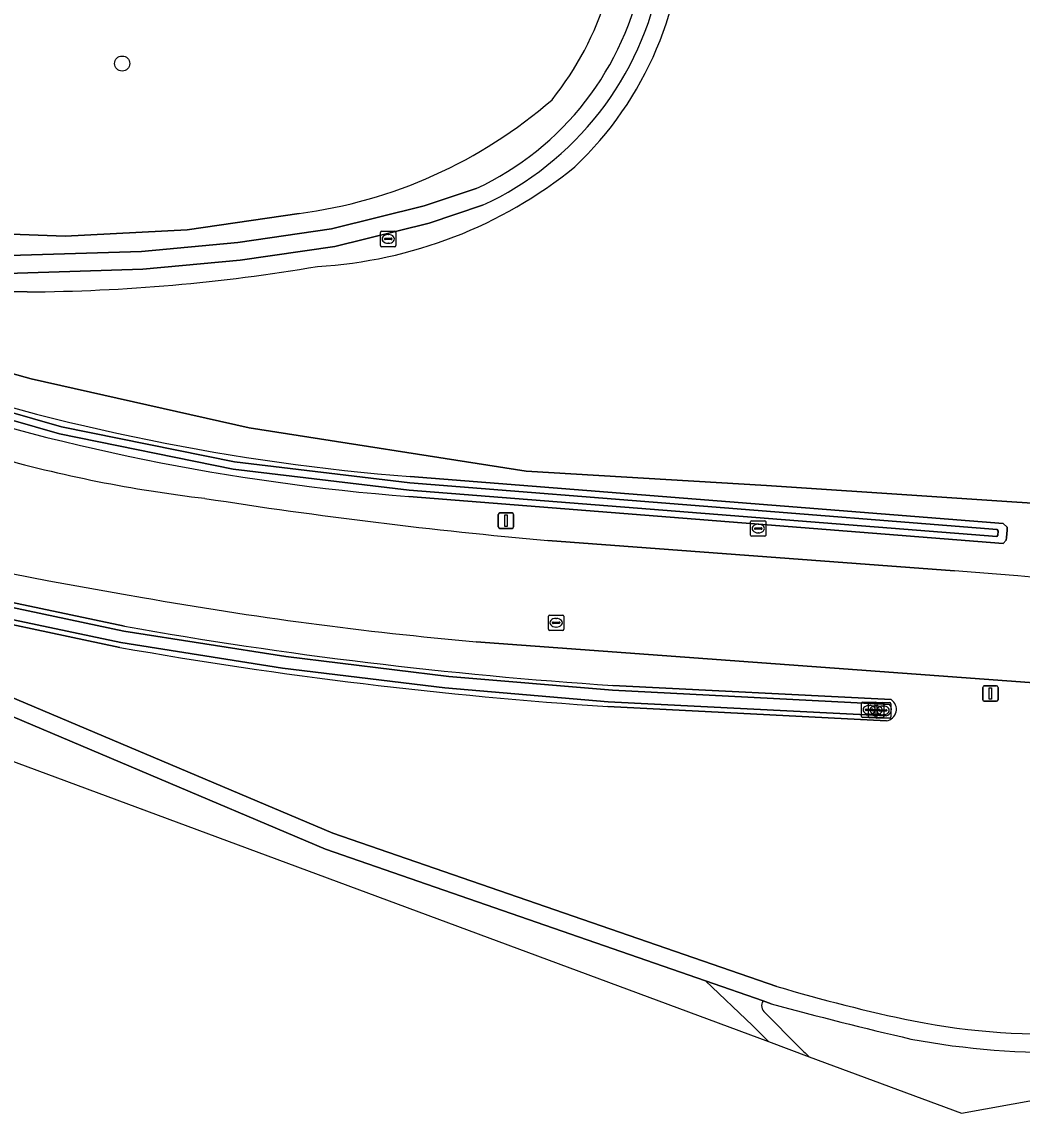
# Model space of a CAD drawing. Extents: x 155018 to 156648, y 383979 to 385733.
# Drawn here: x 155683.5 to 155748.2, y 383978.7 to 384049.4 of the extents above; entities that cross this region are included whole.
import ezdxf

# ---------------------------------------------------------------- set-up
doc = ezdxf.new("R2010")
doc.units = 0
for name, color, linetype in [('IMGEO_Berm_groen', 7, 'Continuous'), ('IMGEO_Boom', 7, 'Continuous'), ('IMGEO_Groenvoorziening', 7, 'Continuous'), ('IMGEO_Kolk', 7, 'Continuous'), ('IMGEO_Lichtmast', 7, 'Continuous'), ('IMGEO_Oever', 7, 'Continuous'), ('IMGEO_Rijbaan_lokaal_gesloten', 7, 'Continuous'), ('IMGEO_Rioolput', 7, 'Continuous'), ('IMGEO_Verkeersbordpaal', 7, 'Continuous'), ('IMGEO_Voetpad_halfverhard', 7, 'Continuous'), ('IMGEO_Waterloop', 7, 'Continuous')]:
    doc.layers.add(name, color=color, linetype=linetype)

msp = doc.modelspace()

# ---------------------------------------------------------------- linework, layer by layer
at = {"layer": 'IMGEO_Berm_groen'}
for points in [[(155713.323, 384037.496), (155709.867, 384036.344), (155703.757, 384034.829), (155697.625, 384033.944), (155691.331, 384033.352), (155679.823, 384032.991), (155666.332, 384033.608), (155656.283, 384034.63), (155657.569, 384033.767), (155659.81, 384031.959), (155662.839, 384030.255), (155665.368, 384028.807), (155668.604, 384027.187), (155673.935, 384024.898), (155673.566, 384023.982)], [(155731.682, 384019.365), (155716.137, 384020.283), (155698.215, 384023.1), (155684.119, 384026.253), (155676.203, 384028.465), (155669.334, 384030.941), (155676.02, 384031.932), (155683.844, 384031.892)], [(155708.642, 384019.938), (155747.001, 384016.903), (155747.267, 384016.662), (155747.252, 384016.464), (155747.215, 384016), (155747.201, 384015.828), (155747.004, 384015.598), (155708.539, 384018.642)], [(155753.408, 384017.919), (155731.682, 384019.365)], [(155717.535, 384015.807), (155743.845, 384013.828)]]:
    msp.add_lwpolyline(points, dxfattribs=at)
for centre, radius, start, end in [((155703.613, 384056.501), 22.769, 313.49134, 0.61079), ((155704.747, 384056.039), 20.43, 294.82104, 349.47186), ((155701.016, 384062.479), 28.979, 273.1988, 309.07853), ((155683.184, 384147.007), 115.117, 270.32862, 279.72691), ((155719.78, 384160.802), 141.304, 251.63132, 265.47902), ((155719.784, 384160.826), 142.628, 251.592, 265.47791), ((155705.46, 384105.131), 87.191, 254.09332, 263.34434), ((155745.915, 384339.043), 324.48, 261.03547, 264.98226), ((155689.731, 383305.919), 709.974, 82.087532, 85.628685)]:
    msp.add_arc(centre, radius, start, end, dxfattribs=at)
at = {"layer": 'IMGEO_Boom'}
msp.add_circle((155690, 384046.674), 0.489, dxfattribs=at)
at = {"layer": 'IMGEO_Groenvoorziening'}
for points in [[(155683.844, 384031.892), (155676.02, 384031.932), (155669.334, 384030.941), (155676.203, 384028.465), (155684.119, 384026.253), (155698.215, 384023.1), (155716.137, 384020.283), (155731.682, 384019.365), (155753.408, 384017.919), (155762.225, 384035.043), (155742.117, 384082.439), (155735.976, 384112.625), (155728.876, 384102.843), (155726.613, 384098.573), (155725.678, 384095.915), (155724.818, 384089.971), (155724.391, 384082.583), (155724.805, 384073.381), (155725.876, 384063.479), (155726.381, 384056.744)], [(155686.846, 384054.862), (155679.529, 384058.512), (155675.153, 384047.976), (155670.869, 384049.672), (155665.851, 384036.247), (155686.301, 384035.502), (155694.212, 384035.912), (155701.444, 384036.971)], [(155701.444, 384036.971), (155694.212, 384035.912), (155686.301, 384035.502), (155665.851, 384036.247), (155665.24, 384034.852), (155666.447, 384034.763), (155679.834, 384034.151), (155691.256, 384034.509), (155697.488, 384035.095), (155703.534, 384035.968), (155709.544, 384037.458), (155712.894, 384038.575)], [(155652.339, 384019.548), (155677.778, 384012.87), (155690.158, 384010.243)], [(155689.845, 384008.877), (155677.465, 384011.504), (155653.74, 384017.506), (155651.935, 384018.098)], [(155653.121, 384016.677), (155679.382, 384007.099), (155703.629, 383996.848), (155732.363, 383986.927)], [(155731.821, 383983.352), (155730.777, 383984.403), (155727.741, 383987.286), (155703.162, 383995.805), (155679.103, 384005.99), (155652.601, 384015.59)], [(155650.731, 384013.434), (155731.821, 383983.352)], [(155822.853, 384001.146), (155821.579, 384001.296), (155813.43, 384002.049), (155806.055, 384002.476), (155804.699, 384002.678), (155752.531, 384006.331), (155712.91, 384009.241)], [(155721.739, 384006.414), (155739.761, 384005.493)], [(155739.448, 384004.127), (155721.426, 384005.048)], [(155732, 383985.81), (155731.466, 383985.995)], [(155731.597, 383985.217), (155733.766, 383983.033)], [(155734.455, 383982.374), (155744.301, 383978.722), (155749.197, 383979.614)]]:
    msp.add_lwpolyline(points, dxfattribs=at)
for centre, radius, start, end in [((155701.734, 384057.141), 20.56, 321.45517, 3.93728), ((155701.734, 384057.141), 20.56, 321.45517, 3.93728), ((155703.613, 384056.501), 22.769, 313.49134, 0.61079), ((155704.749, 384056.038), 19.269, 295.00553, 349.44747), ((155697.418, 384067.814), 31.105, 277.43736, 310.97447), ((155697.418, 384067.814), 31.105, 277.43736, 310.97447), ((155701.016, 384062.479), 28.979, 273.1988, 309.07853), ((155683.184, 384147.007), 115.117, 270.32862, 279.72691), ((155739.064, 384297.525), 289.379, 252.71816, 260.50076), ((155735.043, 384258.339), 250.079, 259.92755, 264.92242), ((155741.111, 384298.347), 292.575, 259.97051, 266.20346), ((155740.798, 384296.981), 292.575, 259.97051, 266.20346), ((155739.342, 384004.87), 0.751, 278.09868, 56.08983), ((155763.299, 384090.683), 108.27, 253.39774, 258.22174), ((155731.951, 383985.677), 0.58, 146.73093, 232.38474), ((155787.588, 384186.362), 208.113, 254.5081, 257.07339), ((155749.949, 384029.132), 45.292, 258.86, 287.52999), ((155750.136, 384031.419), 48.753, 259.23737, 271.99685), ((155757.132, 384006.802), 33.331, 225.49005, 227.12887)]:
    msp.add_arc(centre, radius, start, end, dxfattribs=at)
at = {"layer": 'IMGEO_Kolk'}
for p, q in [((155706.714, 384034.893), (155706.714, 384035.745)), ((155706.789, 384035.819), (155707.641, 384035.819)), ((155707.715, 384035.745), (155707.715, 384034.893)), ((155706.973, 384035.313), (155706.973, 384035.325)), ((155707.411, 384035.276), (155707.013, 384035.276)), ((155707.016, 384035.362), (155707.414, 384035.362)), ((155707.225, 384035.039), (155707.2, 384035.039)), ((155707.202, 384035.599), (155707.227, 384035.599)), ((155707.457, 384035.325), (155707.457, 384035.313)), ((155707.641, 384034.819), (155706.789, 384034.819)), ((155730.656, 384016.146), (155730.656, 384016.998)), ((155730.731, 384017.072), (155731.583, 384017.072)), ((155730.958, 384016.615), (155731.356, 384016.615)), ((155731.144, 384016.852), (155731.169, 384016.852)), ((155731.657, 384016.998), (155731.657, 384016.146)), ((155731.583, 384016.072), (155730.731, 384016.072)), ((155730.915, 384016.566), (155730.915, 384016.578)), ((155731.353, 384016.529), (155730.955, 384016.529)), ((155731.167, 384016.292), (155731.142, 384016.292)), ((155731.399, 384016.578), (155731.399, 384016.566)), ((155737.91, 384005.339), (155738.762, 384005.339)), ((155738.362, 384005.318), (155739.214, 384005.318)), ((155737.835, 384004.413), (155737.835, 384005.265)), ((155738.094, 384004.833), (155738.094, 384004.845)), ((155738.532, 384004.796), (155738.134, 384004.796)), ((155738.137, 384004.882), (155738.535, 384004.882)), ((155738.287, 384004.392), (155738.287, 384005.244)), ((155738.323, 384005.119), (155738.348, 384005.119)), ((155738.546, 384004.812), (155738.546, 384004.824)), ((155738.578, 384004.845), (155738.578, 384004.833)), ((155738.984, 384004.775), (155738.586, 384004.775)), ((155738.589, 384004.861), (155738.987, 384004.861)), ((155738.731, 384004.374), (155738.731, 384005.226)), ((155738.775, 384005.098), (155738.8, 384005.098)), ((155738.806, 384005.3), (155739.658, 384005.3)), ((155738.836, 384005.265), (155738.836, 384004.413)), ((155738.99, 384004.794), (155738.99, 384004.806)), ((155739.03, 384004.824), (155739.03, 384004.812)), ((155739.428, 384004.757), (155739.03, 384004.757)), ((155739.033, 384004.843), (155739.431, 384004.843)), ((155739.219, 384005.08), (155739.244, 384005.08)), ((155739.288, 384005.244), (155739.288, 384004.392)), ((155739.474, 384004.806), (155739.474, 384004.794)), ((155739.732, 384005.226), (155739.732, 384004.374)), ((155738.762, 384004.339), (155737.91, 384004.339)), ((155738.346, 384004.559), (155738.321, 384004.559)), ((155739.214, 384004.318), (155738.362, 384004.318)), ((155738.798, 384004.538), (155738.773, 384004.538)), ((155739.658, 384004.3), (155738.806, 384004.3)), ((155739.242, 384004.52), (155739.217, 384004.52))]:
    msp.add_line(p, q, dxfattribs=at)
for points in [[(155706.714, 384034.893), (155706.714, 384035.745)], [(155706.789, 384035.819), (155707.641, 384035.819)], [(155707.715, 384035.745), (155707.715, 384034.893)], [(155707.641, 384034.819), (155706.789, 384034.819)], [(155730.656, 384016.146), (155730.656, 384016.998)], [(155730.731, 384017.072), (155731.583, 384017.072)], [(155731.657, 384016.998), (155731.657, 384016.146)], [(155731.583, 384016.072), (155730.731, 384016.072)], [(155737.91, 384005.339), (155738.762, 384005.339)], [(155738.362, 384005.318), (155739.214, 384005.318)], [(155737.835, 384004.413), (155737.835, 384005.265)], [(155738.287, 384004.392), (155738.287, 384005.244)], [(155738.731, 384004.374), (155738.731, 384005.226)], [(155738.806, 384005.3), (155739.658, 384005.3)], [(155738.836, 384005.265), (155738.836, 384004.413)], [(155739.288, 384005.244), (155739.288, 384004.392)], [(155739.732, 384005.226), (155739.732, 384004.374)], [(155738.762, 384004.339), (155737.91, 384004.339)], [(155739.214, 384004.318), (155738.362, 384004.318)], [(155739.658, 384004.3), (155738.806, 384004.3)]]:
    msp.add_lwpolyline(points, dxfattribs=at)
for centre, radius, start, end in [((155706.791, 384035.743), 0.0765, 91.55205, 178.44795), ((155706.791, 384035.743), 0.0765, 91.55205, 178.44795), ((155707.639, 384035.743), 0.0765, 1.55205, 88.44795), ((155707.639, 384035.743), 0.0765, 1.55205, 88.44795), ((155707.013, 384035.322), 0.0403, 85.87752, 175.75265), ((155707.01, 384035.312), 0.0366, 178.93798, 274.71019), ((155707.414, 384035.319), 0.043, 264.86636, 352.45326), ((155707.418, 384035.324), 0.0386, 1.73085, 96.63898), ((155706.791, 384034.895), 0.0765, 181.55205, 268.44795), ((155706.791, 384034.895), 0.0765, 181.55205, 268.44795), ((155707.639, 384034.895), 0.0765, 271.55205, 358.44795), ((155707.639, 384034.895), 0.0765, 271.55205, 358.44795), ((155730.733, 384016.996), 0.0765, 91.55205, 178.44795), ((155730.733, 384016.996), 0.0765, 91.55205, 178.44795), ((155730.955, 384016.575), 0.0403, 85.87752, 175.75265), ((155731.36, 384016.577), 0.0386, 1.73085, 96.63898), ((155731.581, 384016.996), 0.0765, 1.55205, 88.44795), ((155731.581, 384016.996), 0.0765, 1.55205, 88.44795), ((155730.733, 384016.148), 0.0765, 181.55205, 268.44795), ((155730.733, 384016.148), 0.0765, 181.55205, 268.44795), ((155730.952, 384016.565), 0.0366, 178.93798, 274.71019), ((155731.356, 384016.572), 0.043, 264.86636, 352.45326), ((155731.581, 384016.148), 0.0765, 271.55205, 358.44795), ((155731.581, 384016.148), 0.0765, 271.55205, 358.44795), ((155737.912, 384005.263), 0.0765, 91.55205, 178.44795), ((155737.912, 384005.263), 0.0765, 91.55205, 178.44795), ((155738.364, 384005.242), 0.0765, 91.55205, 178.44795), ((155738.364, 384005.242), 0.0765, 91.55205, 178.44795), ((155738.76, 384005.263), 0.0765, 1.55205, 88.44795), ((155738.76, 384005.263), 0.0765, 1.55205, 88.44795), ((155739.212, 384005.242), 0.0765, 1.55205, 88.44795), ((155739.212, 384005.242), 0.0765, 1.55205, 88.44795), ((155738.134, 384004.842), 0.0403, 85.87752, 175.75265), ((155738.131, 384004.832), 0.0366, 178.93798, 274.71019), ((155738.535, 384004.839), 0.043, 264.86636, 352.45326), ((155738.539, 384004.844), 0.0386, 1.73085, 96.63898), ((155738.586, 384004.821), 0.0403, 85.87752, 175.75265), ((155738.583, 384004.811), 0.0366, 178.93798, 274.71019), ((155738.808, 384005.224), 0.0765, 91.55205, 178.44795), ((155738.808, 384005.224), 0.0765, 91.55205, 178.44795), ((155738.987, 384004.818), 0.043, 264.86636, 352.45326), ((155738.991, 384004.823), 0.0386, 1.73085, 96.63898), ((155739.03, 384004.803), 0.0403, 85.87752, 175.75265), ((155739.027, 384004.793), 0.0366, 178.93798, 274.71019), ((155739.431, 384004.8), 0.043, 264.86636, 352.45326), ((155739.435, 384004.805), 0.0386, 1.73085, 96.63898), ((155739.656, 384005.224), 0.0765, 1.55205, 88.44795), ((155739.656, 384005.224), 0.0765, 1.55205, 88.44795), ((155737.912, 384004.415), 0.0765, 181.55205, 268.44795), ((155737.912, 384004.415), 0.0765, 181.55205, 268.44795), ((155738.364, 384004.394), 0.0765, 181.55205, 268.44795), ((155738.364, 384004.394), 0.0765, 181.55205, 268.44795), ((155738.808, 384004.376), 0.0765, 181.55205, 268.44795), ((155738.808, 384004.376), 0.0765, 181.55205, 268.44795), ((155738.76, 384004.415), 0.0765, 271.55205, 358.44795), ((155738.76, 384004.415), 0.0765, 271.55205, 358.44795), ((155739.212, 384004.394), 0.0765, 271.55205, 358.44795), ((155739.212, 384004.394), 0.0765, 271.55205, 358.44795), ((155739.656, 384004.376), 0.0765, 271.55205, 358.44795), ((155739.656, 384004.376), 0.0765, 271.55205, 358.44795)]:
    msp.add_arc(centre, radius, start, end, dxfattribs=at)
for centre, major_axis, ratio, start_param, end_param in [((155707.201, 384035.319), (-0.387, 0.002), 0.722429, 4.712389, 7.853982), ((155707.226, 384035.319), (-0.39, 0.002), 0.717154, 1.570796, 4.712389), ((155731.143, 384016.572), (-0.387, 0.002), 0.722429, 4.712389, 7.853982), ((155731.168, 384016.572), (-0.39, 0.002), 0.717154, 1.570796, 4.712389), ((155738.322, 384004.839), (-0.387, 0.002), 0.722429, 4.712389, 7.853982), ((155738.347, 384004.839), (-0.39, 0.002), 0.717154, 1.570796, 4.712389), ((155738.774, 384004.818), (-0.387, 0.002), 0.722429, 4.712389, 7.853982), ((155738.799, 384004.818), (-0.39, 0.002), 0.717154, 1.570796, 4.712389), ((155739.218, 384004.8), (-0.387, 0.002), 0.722429, 4.712389, 7.853982), ((155739.243, 384004.8), (-0.39, 0.002), 0.717154, 1.570796, 4.712389)]:
    msp.add_ellipse(centre, major_axis=major_axis, ratio=ratio, start_param=start_param, end_param=end_param, dxfattribs=at)
at = {"layer": 'IMGEO_Lichtmast'}
for p, q in [((155745.683, 384005.489), (155745.683, 384006.289)), ((155745.683, 384006.289), (155745.683, 384005.489)), ((155745.783, 384006.389), (155746.573, 384006.389)), ((155746.573, 384006.389), (155745.783, 384006.389)), ((155746.673, 384006.289), (155746.673, 384005.489)), ((155746.673, 384005.489), (155746.673, 384006.289)), ((155746.573, 384005.389), (155745.783, 384005.389)), ((155745.783, 384005.389), (155746.573, 384005.389))]:
    msp.add_line(p, q, dxfattribs=at)
msp.add_lwpolyline([(155746.103, 384006.264), (155746.253, 384006.264), (155746.253, 384005.514), (155746.103, 384005.514), (155746.103, 384006.264)], dxfattribs=at)
for centre, start, end in [((155745.783, 384006.289), 90, 180), ((155745.783, 384006.289), 90, 180), ((155746.573, 384006.289), 0, 90), ((155746.573, 384006.289), 360, 90), ((155745.783, 384005.489), 180, 270), ((155745.783, 384005.489), 180, 270), ((155746.573, 384005.489), 270, 0), ((155746.573, 384005.489), 270, 0)]:
    msp.add_arc(centre, 0.1, start, end, dxfattribs=at)
at = {"layer": 'IMGEO_Oever'}
for points in [[(155662.057, 384032.91), (155664.15, 384031.951), (155675.089, 384026.312), (155686.067, 384023.149), (155697.265, 384020.881), (155708.609, 384019.522), (155746.616, 384016.514)], [(155746.616, 384016.514), (155746.69, 384016.402), (155746.665, 384016.143), (155746.594, 384016.049), (155708.572, 384019.058), (155697.179, 384020.423), (155685.933, 384022.703), (155674.907, 384025.882), (155661.945, 384032.525)], [(155690.158, 384010.243), (155677.778, 384012.87), (155652.339, 384019.548)], [(155708.539, 384018.642), (155747.004, 384015.598), (155747.201, 384015.828), (155747.215, 384016), (155747.252, 384016.464), (155747.267, 384016.662), (155747.001, 384016.903), (155708.642, 384019.938)], [(155652.267, 384019.244), (155677.706, 384012.566), (155690.098, 384009.937), (155700.591, 384008.277), (155711.136, 384006.998), (155721.721, 384006.103), (155739.646, 384005.187)], [(155651.935, 384018.098), (155653.74, 384017.506), (155677.465, 384011.504), (155689.845, 384008.877)], [(155739.43, 384004.44), (155721.444, 384005.359), (155710.887, 384006.253), (155700.369, 384007.528), (155689.905, 384009.183), (155677.536, 384011.808), (155653.827, 384017.806), (155652.034, 384018.394)], [(155739.761, 384005.493), (155721.739, 384006.414)], [(155721.426, 384005.048), (155739.448, 384004.127)]]:
    msp.add_lwpolyline(points, dxfattribs=at)
for centre, radius, start, end in [((155719.78, 384160.802), 141.304, 251.63132, 265.47902), ((155719.784, 384160.826), 142.628, 251.592, 265.47791), ((155741.111, 384298.347), 292.575, 259.97051, 266.20346), ((155740.798, 384296.981), 292.575, 259.97051, 266.20346), ((155739.342, 384004.87), 0.751, 278.09868, 56.08983), ((155739.329, 384004.874), 0.445, 283.05299, 44.69186)]:
    msp.add_arc(centre, radius, start, end, dxfattribs=at)
at = {"layer": 'IMGEO_Rijbaan_lokaal_gesloten'}
for points in [[(155743.845, 384013.828), (155717.535, 384015.807)], [(155712.91, 384009.241), (155752.531, 384006.331), (155804.699, 384002.678), (155806.055, 384002.476), (155813.43, 384002.049), (155821.579, 384001.296), (155822.853, 384001.146), (155824.563, 384005.154), (155787.466, 384009.134)]]:
    msp.add_lwpolyline(points, dxfattribs=at)
for centre, radius, start, end in [((155739.064, 384297.525), 289.379, 252.71816, 260.50076), ((155705.46, 384105.131), 87.191, 254.09332, 263.34434), ((155745.915, 384339.043), 324.48, 261.03547, 264.98226), ((155689.731, 383305.919), 709.974, 82.087532, 85.628685), ((155735.043, 384258.339), 250.079, 259.92755, 264.92242)]:
    msp.add_arc(centre, radius, start, end, dxfattribs=at)
at = {"layer": 'IMGEO_Rioolput'}
for p, q in [((155717.653, 384010.973), (155718.505, 384010.973)), ((155717.578, 384010.047), (155717.578, 384010.899)), ((155717.837, 384010.467), (155717.837, 384010.479)), ((155718.275, 384010.43), (155717.877, 384010.43)), ((155717.88, 384010.516), (155718.278, 384010.516)), ((155718.066, 384010.753), (155718.091, 384010.753)), ((155718.321, 384010.479), (155718.321, 384010.467)), ((155718.579, 384010.899), (155718.579, 384010.047)), ((155718.505, 384009.973), (155717.653, 384009.973)), ((155718.089, 384010.193), (155718.064, 384010.193))]:
    msp.add_line(p, q, dxfattribs=at)
for points in [[(155717.653, 384010.973), (155718.505, 384010.973)], [(155717.578, 384010.047), (155717.578, 384010.899)], [(155718.579, 384010.899), (155718.579, 384010.047)], [(155718.505, 384009.973), (155717.653, 384009.973)]]:
    msp.add_lwpolyline(points, dxfattribs=at)
for centre, radius, start, end in [((155717.655, 384010.897), 0.0765, 91.55205, 178.44795), ((155717.655, 384010.897), 0.0765, 91.55205, 178.44795), ((155718.503, 384010.897), 0.0765, 1.55205, 88.44795), ((155718.503, 384010.897), 0.0765, 1.55205, 88.44795), ((155717.877, 384010.476), 0.0403, 85.87752, 175.75265), ((155717.874, 384010.466), 0.0366, 178.93798, 274.71019), ((155718.278, 384010.473), 0.043, 264.86636, 352.45326), ((155718.282, 384010.478), 0.0386, 1.73085, 96.63898), ((155717.655, 384010.049), 0.0765, 181.55205, 268.44795), ((155717.655, 384010.049), 0.0765, 181.55205, 268.44795), ((155718.503, 384010.049), 0.0765, 271.55205, 358.44795), ((155718.503, 384010.049), 0.0765, 271.55205, 358.44795)]:
    msp.add_arc(centre, radius, start, end, dxfattribs=at)
for centre, major_axis, ratio, start_param, end_param in [((155718.065, 384010.473), (-0.387, 0.002), 0.722429, 4.712389, 7.853982), ((155718.09, 384010.473), (-0.39, 0.002), 0.717154, 1.570796, 4.712389)]:
    msp.add_ellipse(centre, major_axis=major_axis, ratio=ratio, start_param=start_param, end_param=end_param, dxfattribs=at)
at = {"layer": 'IMGEO_Verkeersbordpaal'}
for p, q in [((155714.336, 384016.681), (155714.336, 384017.481)), ((155714.336, 384017.481), (155714.336, 384016.681)), ((155714.436, 384017.581), (155715.226, 384017.581)), ((155715.226, 384017.581), (155714.436, 384017.581)), ((155715.326, 384017.481), (155715.326, 384016.681)), ((155715.326, 384016.681), (155715.326, 384017.481)), ((155715.226, 384016.581), (155714.436, 384016.581)), ((155714.436, 384016.581), (155715.226, 384016.581))]:
    msp.add_line(p, q, dxfattribs=at)
msp.add_lwpolyline([(155714.756, 384017.456), (155714.906, 384017.456), (155714.906, 384016.706), (155714.756, 384016.706), (155714.756, 384017.456)], dxfattribs=at)
for centre, start, end in [((155714.436, 384017.481), 90, 180), ((155714.436, 384017.481), 90, 180), ((155715.226, 384017.481), 0, 90), ((155715.226, 384017.481), 360, 90), ((155714.436, 384016.681), 180, 270), ((155714.436, 384016.681), 180, 270), ((155715.226, 384016.681), 270, 0), ((155715.226, 384016.681), 270, 0)]:
    msp.add_arc(centre, 0.1, start, end, dxfattribs=at)
at = {"layer": 'IMGEO_Voetpad_halfverhard'}
for points in [[(155712.894, 384038.575), (155709.544, 384037.458), (155703.534, 384035.968), (155697.488, 384035.095), (155691.256, 384034.509), (155679.834, 384034.151), (155666.447, 384034.763), (155665.24, 384034.852), (155664.043, 384035.007), (155654.125, 384036.117), (155654.575, 384035.777), (155656.283, 384034.63), (155666.332, 384033.608), (155679.823, 384032.991), (155691.331, 384033.352), (155697.625, 384033.944), (155703.757, 384034.829), (155709.867, 384036.344), (155713.323, 384037.496)], [(155732.363, 383986.927), (155703.629, 383996.848), (155679.382, 384007.099), (155653.121, 384016.677)], [(155652.601, 384015.59), (155679.103, 384005.99), (155703.162, 383995.805), (155727.741, 383987.286), (155731.466, 383985.995), (155732, 383985.81)], [(155731.466, 383985.995), (155727.741, 383987.286), (155730.777, 383984.403), (155731.821, 383983.352)], [(155733.766, 383983.033), (155731.597, 383985.217)], [(155731.821, 383983.352), (155734.455, 383982.374)]]:
    msp.add_lwpolyline(points, dxfattribs=at)
for centre, radius, start, end in [((155704.749, 384056.038), 19.269, 295.00553, 349.44747), ((155704.747, 384056.039), 20.43, 294.82104, 349.47186), ((155763.299, 384090.683), 108.27, 253.39774, 258.22174), ((155731.951, 383985.677), 0.58, 146.73093, 232.38474), ((155787.588, 384186.362), 208.113, 254.5081, 257.07339), ((155749.949, 384029.132), 45.292, 258.86, 287.52999), ((155750.136, 384031.419), 48.753, 259.23737, 271.99685), ((155757.132, 384006.802), 33.331, 225.49005, 227.12887)]:
    msp.add_arc(centre, radius, start, end, dxfattribs=at)
at = {"layer": 'IMGEO_Waterloop'}
for points in [[(155746.616, 384016.514), (155708.609, 384019.522), (155697.265, 384020.881), (155686.067, 384023.149), (155675.089, 384026.312), (155664.15, 384031.951), (155662.057, 384032.91)], [(155661.945, 384032.525), (155674.907, 384025.882), (155685.933, 384022.703), (155697.179, 384020.423), (155708.572, 384019.058), (155746.594, 384016.049), (155746.665, 384016.143), (155746.69, 384016.402), (155746.616, 384016.514)], [(155739.646, 384005.187), (155721.721, 384006.103), (155711.136, 384006.998), (155700.591, 384008.277), (155690.098, 384009.937), (155677.706, 384012.566), (155652.267, 384019.244)], [(155652.034, 384018.394), (155653.827, 384017.806), (155677.536, 384011.808), (155689.905, 384009.183), (155700.369, 384007.528), (155710.887, 384006.253), (155721.444, 384005.359), (155739.43, 384004.44)]]:
    msp.add_lwpolyline(points, dxfattribs=at)
msp.add_arc((155739.329, 384004.874), 0.445, 283.05299, 44.69186, dxfattribs=at)

doc.saveas('drawing.dxf')
